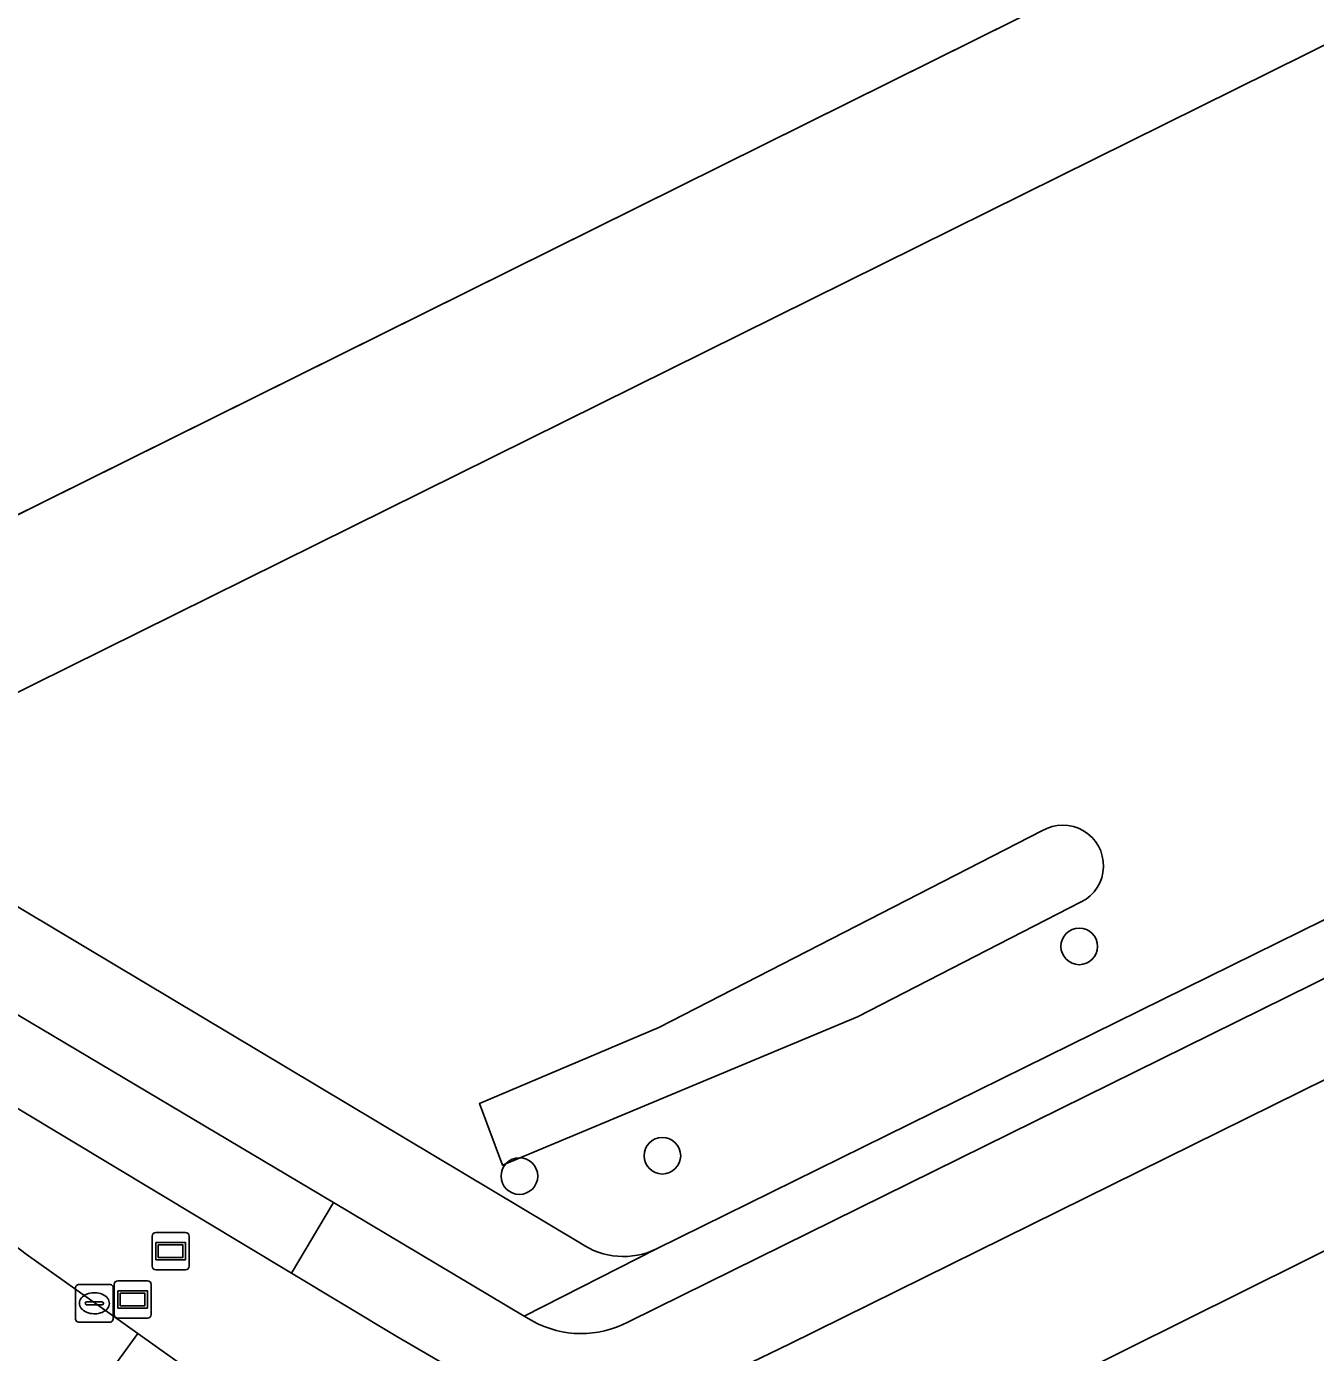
# Model space of a CAD drawing. Extents: x 157320 to 158835, y 386650 to 388491.
# Drawn here: x 158307.36 to 158341.76, y 386931.6 to 386967 of the extents above; entities that cross this region are included whole.
import ezdxf

# ---------------------------------------------------------------- set-up
doc = ezdxf.new("R2010")
doc.units = 0
for name, color, linetype in [('IMGEO_Berm_groen', 7, 'Continuous'), ('IMGEO_Boom', 7, 'Continuous'), ('IMGEO_Erf', 7, 'Continuous'), ('IMGEO_Fietspad_gesloten', 7, 'Continuous'), ('IMGEO_Gemengd_bos', 7, 'Continuous'), ('IMGEO_Groenvoorziening', 7, 'Continuous'), ('IMGEO_Informatiebord', 7, 'Continuous'), ('IMGEO_Kolk', 7, 'Continuous'), ('IMGEO_Rijbaan_lokaal_gesloten', 7, 'Continuous'), ('IMGEO_Voetpad_open', 7, 'Continuous'), ('IMGEO_Waterloop', 7, 'Continuous')]:
    doc.layers.add(name, color=color, linetype=linetype)

msp = doc.modelspace()

# ---------------------------------------------------------------- linework, layer by layer
at = {"layer": 'IMGEO_Berm_groen'}
for points in [[(158486.098, 387010.137), (158465.686, 387000), (158458.366, 386996.365), (158327.714, 386931.826), (158326.206, 386931.101), (158330.451, 386928.571), (158346.119, 386936.364), (158344.904, 386938.678), (158431.701, 386981.819), (158432.84, 386979.734), (158451.716, 386991.337)], [(158449.594, 386989.631), (158451.716, 386991.337), (158432.84, 386979.734), (158410.819, 386968.542), (158346.119, 386936.364), (158330.451, 386928.571), (158332.978, 386927.065)], [(158318.99, 386931.014), (158317.247, 386932.032), (158314.436, 386933.722), (158291.591, 386947.458)], [(158290.965, 386946.666), (158293.594, 386944.709), (158307.359, 386934.227), (158310.337, 386932.112), (158315.336, 386928.553)]]:
    msp.add_lwpolyline(points, dxfattribs=at)
at = {"layer": 'IMGEO_Boom'}
for centre in [(158335.46, 386942.446), (158324.333, 386936.858), (158320.518, 386936.313)]:
    msp.add_circle(centre, 0.489, dxfattribs=at)
at = {"layer": 'IMGEO_Erf'}
msp.add_lwpolyline([(158275.741, 386965.66), (158297.306, 386949.366), (158297.552, 386949.219), (158298.99, 386949.933), (158399.878, 387000), (158500, 387049.688), (158544.821, 387071.951), (158611.944, 387105.361), (158616.153, 387107.456), (158597.453, 387121.135), (158594.123, 387123.554), (158592.731, 387124.999), (158569.38, 387141.536)], dxfattribs=at)
at = {"layer": 'IMGEO_Fietspad_gesloten'}
for points in [[(158484.901, 387012.221), (158460.314, 387000), (158457.336, 386998.52), (158324.19, 386932.8), (158323.412, 386932.416)], [(158318.513, 386927.204), (158321.154, 386928.464), (158321.889, 386928.714), (158326.206, 386931.101), (158327.714, 386931.826), (158458.366, 386996.365)], [(158291.591, 386947.458), (158314.436, 386933.722), (158315.556, 386935.605), (158305.593, 386941.528)], [(158320.879, 386932.44), (158320.647, 386932.578), (158315.556, 386935.605), (158314.436, 386933.722), (158317.247, 386932.032), (158318.99, 386931.014)]]:
    msp.add_lwpolyline(points, dxfattribs=at)
msp.add_arc((158322.168, 386934.783), 2.674, 241.1821, 297.7322, dxfattribs=at)
at = {"layer": 'IMGEO_Gemengd_bos'}
msp.add_lwpolyline([(158544.821, 387071.951), (158500, 387049.688), (158399.878, 387000), (158298.99, 386949.933), (158297.552, 386949.219), (158301.884, 386946.63), (158500, 387044.794), (158547.163, 387067.928)], close=True, dxfattribs=at)
at = {"layer": 'IMGEO_Groenvoorziening'}
for points in [[(158534.167, 387049.552), (158550.773, 387060.763), (158547.163, 387067.928), (158500, 387044.794), (158301.884, 386946.63), (158322.145, 386934.524)], [(158324.179, 386934.371), (158456.763, 386999.732), (158457.303, 387000), (158484.31, 387013.395)], [(158335.514, 386943.631), (158329.539, 386940.569), (158320.069, 386936.603), (158319.453, 386938.251), (158324.236, 386940.283), (158334.465, 386945.529)]]:
    msp.add_lwpolyline(points, dxfattribs=at)
for centre, radius, start, end in [((158335.021, 386944.598), 1.085, 297.0113, 120.8464), ((158323.293, 386936.187), 2.02, 235.3814, 296.0151)]:
    msp.add_arc(centre, radius, start, end, dxfattribs=at)
at = {"layer": 'IMGEO_Informatiebord'}
for p, q in [((158310.715, 386933.911), (158310.715, 386934.711)), ((158310.715, 386934.711), (158310.715, 386933.911)), ((158310.815, 386934.811), (158311.605, 386934.811)), ((158311.605, 386934.811), (158310.815, 386934.811)), ((158311.705, 386934.711), (158311.705, 386933.911)), ((158311.705, 386933.911), (158311.705, 386934.711)), ((158311.605, 386933.811), (158310.815, 386933.811)), ((158310.815, 386933.811), (158311.605, 386933.811)), ((158309.801, 386933.521), (158310.591, 386933.521)), ((158310.591, 386933.521), (158309.801, 386933.521)), ((158309.701, 386932.621), (158309.701, 386933.421)), ((158309.701, 386933.421), (158309.701, 386932.621)), ((158310.691, 386933.421), (158310.691, 386932.621)), ((158310.691, 386932.621), (158310.691, 386933.421)), ((158310.591, 386932.521), (158309.801, 386932.521)), ((158309.801, 386932.521), (158310.591, 386932.521))]:
    msp.add_line(p, q, dxfattribs=at)
for points in [[(158310.816, 386934.543), (158311.604, 386934.543), (158311.604, 386934.079), (158310.816, 386934.079), (158310.816, 386934.543)], [(158310.881, 386934.478), (158310.881, 386934.144), (158311.539, 386934.144), (158311.539, 386934.478), (158310.881, 386934.478)], [(158309.802, 386933.253), (158310.59, 386933.253), (158310.59, 386932.789), (158309.802, 386932.789), (158309.802, 386933.253)], [(158309.867, 386933.188), (158309.867, 386932.854), (158310.525, 386932.854), (158310.525, 386933.188), (158309.867, 386933.188)]]:
    msp.add_lwpolyline(points, dxfattribs=at)
for centre, start, end in [((158310.815, 386934.711), 90, 180), ((158310.815, 386934.711), 90, 180), ((158311.605, 386934.711), 0, 90), ((158311.605, 386934.711), 360, 90), ((158310.815, 386933.911), 180, 270), ((158310.815, 386933.911), 180, 270), ((158311.605, 386933.911), 270, 0), ((158311.605, 386933.911), 270, 0), ((158309.801, 386933.421), 90, 180), ((158309.801, 386933.421), 90, 180), ((158310.591, 386933.421), 0, 90), ((158310.591, 386933.421), 360, 90), ((158309.801, 386932.621), 180, 270), ((158309.801, 386932.621), 180, 270), ((158310.591, 386932.621), 270, 0), ((158310.591, 386932.621), 270, 0)]:
    msp.add_arc(centre, 0.1, start, end, dxfattribs=at)
at = {"layer": 'IMGEO_Kolk'}
for p, q in [((158308.675, 386932.492), (158308.675, 386933.344)), ((158308.75, 386933.418), (158309.602, 386933.418)), ((158309.163, 386933.198), (158309.188, 386933.198)), ((158309.676, 386933.344), (158309.676, 386932.492)), ((158308.934, 386932.912), (158308.934, 386932.924)), ((158309.372, 386932.875), (158308.974, 386932.875)), ((158308.977, 386932.961), (158309.375, 386932.961)), ((158309.418, 386932.924), (158309.418, 386932.912)), ((158309.602, 386932.418), (158308.75, 386932.418)), ((158309.186, 386932.638), (158309.161, 386932.638))]:
    msp.add_line(p, q, dxfattribs=at)
for points in [[(158308.675, 386932.492), (158308.675, 386933.344)], [(158308.75, 386933.418), (158309.602, 386933.418)], [(158309.676, 386933.344), (158309.676, 386932.492)], [(158309.602, 386932.418), (158308.75, 386932.418)]]:
    msp.add_lwpolyline(points, dxfattribs=at)
for centre, radius, start, end in [((158308.752, 386933.342), 0.0765, 91.552, 178.448), ((158308.752, 386933.342), 0.0765, 91.552, 178.448), ((158309.6, 386933.342), 0.0765, 1.552, 88.448), ((158309.6, 386933.342), 0.0765, 1.552, 88.448), ((158308.974, 386932.921), 0.0403, 85.8775, 175.7526), ((158308.971, 386932.911), 0.0366, 178.938, 274.7102), ((158309.375, 386932.918), 0.043, 264.8664, 352.4533), ((158309.379, 386932.923), 0.0386, 1.7309, 96.639), ((158308.752, 386932.494), 0.0765, 181.552, 268.448), ((158308.752, 386932.494), 0.0765, 181.552, 268.448), ((158309.6, 386932.494), 0.0765, 271.552, 358.448), ((158309.6, 386932.494), 0.0765, 271.552, 358.448)]:
    msp.add_arc(centre, radius, start, end, dxfattribs=at)
for centre, major_axis, ratio, start_param, end_param in [((158309.162, 386932.918), (-0.387, 0.002), 0.722429, 4.712389, 7.853982), ((158309.187, 386932.918), (-0.39, 0.002), 0.717154, 1.570796, 4.712389)]:
    msp.add_ellipse(centre, major_axis=major_axis, ratio=ratio, start_param=start_param, end_param=end_param, dxfattribs=at)
at = {"layer": 'IMGEO_Rijbaan_lokaal_gesloten'}
msp.add_lwpolyline([(158303.523, 386932.879), (158305.338, 386931.415), (158308.236, 386929.216), (158310.337, 386932.112), (158307.359, 386934.227), (158293.594, 386944.709), (158290.965, 386946.666), (158278.5, 386958.343)], dxfattribs=at)
msp.add_lwpolyline([(158314.179, 386924.786), (158317.883, 386921.522), (158320.581, 386924.826), (158318.393, 386926.389), (158315.336, 386928.553), (158310.337, 386932.112), (158308.236, 386929.216), (158311.15, 386927.042)], close=True, dxfattribs=at)
at = {"layer": 'IMGEO_Voetpad_open'}
for points in [[(158484.31, 387013.395), (158457.303, 387000), (158456.763, 386999.732), (158324.179, 386934.371), (158320.647, 386932.578), (158320.879, 386932.44)], [(158323.412, 386932.416), (158324.19, 386932.8), (158457.336, 386998.52), (158460.314, 387000), (158484.901, 387012.221)], [(158289.565, 386951.113), (158294.075, 386948.457), (158305.593, 386941.528), (158315.556, 386935.605), (158320.647, 386932.578), (158324.179, 386934.371)], [(158322.145, 386934.524), (158301.884, 386946.63)]]:
    msp.add_lwpolyline(points, dxfattribs=at)
for centre, radius, start, end in [((158323.293, 386936.187), 2.02, 235.3814, 296.0151), ((158322.168, 386934.783), 2.674, 241.1821, 297.7322)]:
    msp.add_arc(centre, radius, start, end, dxfattribs=at)
at = {"layer": 'IMGEO_Waterloop'}
msp.add_lwpolyline([(158334.465, 386945.529), (158324.236, 386940.283), (158319.453, 386938.251), (158320.069, 386936.603), (158329.539, 386940.569), (158335.514, 386943.631)], dxfattribs=at)
msp.add_arc((158335.021, 386944.598), 1.085, 297.0113, 120.8464, dxfattribs=at)

doc.saveas('drawing.dxf')
